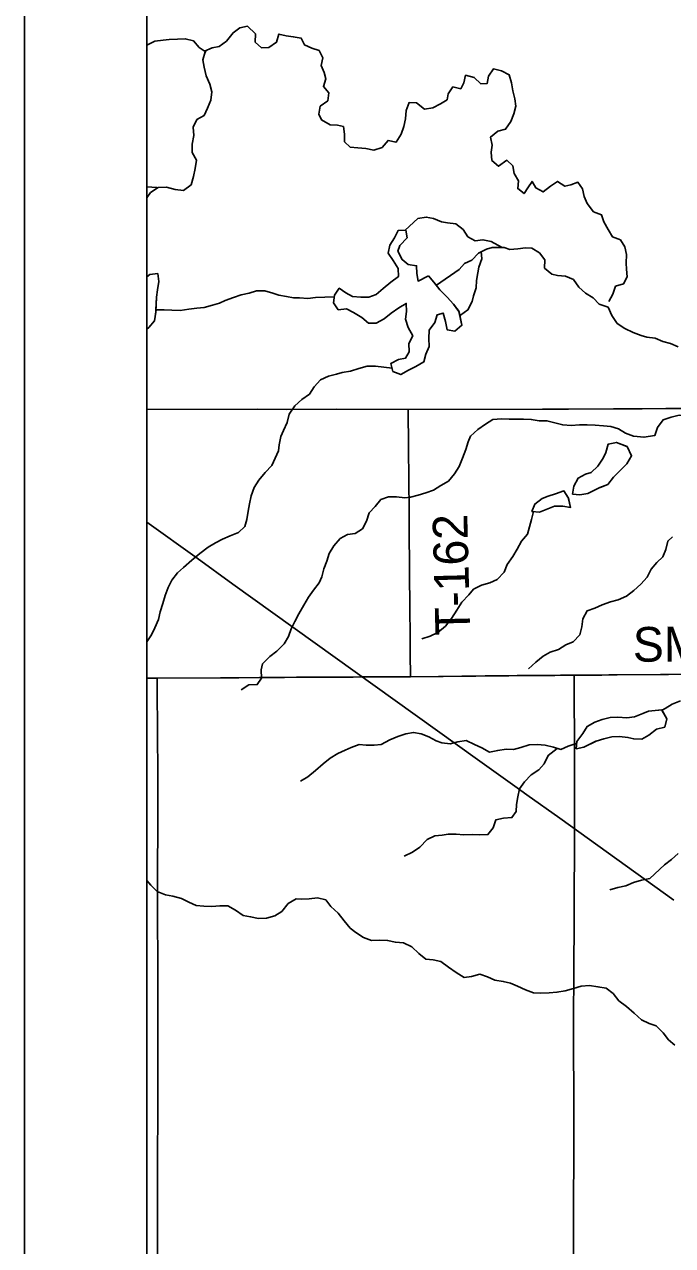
# Model space of a CAD drawing. Extents: x 0 to 34, y 0 to 22.
# Drawn here: x 2 to 2.53, y 15.133 to 16.133 of the extents above; entities that cross this region are included whole.
import ezdxf

# ---------------------------------------------------------------- set-up
doc = ezdxf.new("R2010")
doc.units = 0
for name, color, linetype in [('GM_X_County_Road', 7, 'Continuous'), ('GM_X_County_Road_Text', 7, 'Continuous'), ('GM_X_Minor_Lake', 7, 'Continuous'), ('GM_X_Minor_River', 7, 'Continuous'), ('GM_X_Rail_Line', 7, 'Continuous'), ('GM_X_Rail_Line_Text', 7, 'Continuous'), ('GM_X_Township_Road', 7, 'Continuous'), ('GM_X_Township_Road_Text', 7, 'Continuous'), ('SH_Cut_Line', 7, 'Continuous'), ('SH_Data', 7, 'Continuous')]:
    doc.layers.add(name, color=color, linetype=linetype)

msp = doc.modelspace()

# ---------------------------------------------------------------- linework, layer by layer
at = {"layer": 'GM_X_County_Road'}
msp.add_lwpolyline([(2.1, 15.59758), (2.10853, 15.59761), (2.17548, 15.59798), (2.19219, 15.59806), (2.21268, 15.5982), (2.22255, 15.59827), (2.2367, 15.59838), (2.24282, 15.59843), (2.2489, 15.59847), (2.26878, 15.59851), (2.27653, 15.59857), (2.279, 15.5987), (2.28192, 15.59862), (2.31566, 15.59873), (2.33865, 15.59892), (2.37672, 15.59944), (2.39576, 15.59958), (2.40294, 15.59963), (2.41481, 15.59972), (2.43373, 15.59987), (2.43837, 15.5999), (2.44766, 15.59997), (2.44973, 15.59999), (2.4723, 15.60017), (2.47798, 15.60021), (2.52668, 15.60066), (2.55877, 15.60097)], dxfattribs=at)
at = {"layer": 'GM_X_Minor_Lake'}
for points in [[(2.33037, 15.92682), (2.32188, 15.92256), (2.3209, 15.92864), (2.32069, 15.93511), (2.31384, 15.93603), (2.30888, 15.9402), (2.30543, 15.94704), (2.30712, 15.9518), (2.31298, 15.95809), (2.31181, 15.96418), (2.30554, 15.96396), (2.30253, 15.95806), (2.29876, 15.95196), (2.29746, 15.94549), (2.30166, 15.93942), (2.30569, 15.93277), (2.3059, 15.92631), (2.29965, 15.92172), (2.29341, 15.91638), (2.28773, 15.9116), (2.28166, 15.9093), (2.2752, 15.90947), (2.26836, 15.90983), (2.26283, 15.91285), (2.25749, 15.91664), (2.25372, 15.91111), (2.2528, 15.90464), (2.25663, 15.89895), (2.26346, 15.89992), (2.26917, 15.8969), (2.27603, 15.89274), (2.28138, 15.888), (2.28765, 15.88802), (2.29409, 15.89166), (2.29996, 15.89624), (2.30621, 15.90063), (2.31227, 15.90427), (2.31249, 15.8978), (2.31176, 15.89133), (2.31388, 15.88449), (2.31752, 15.87785), (2.31451, 15.87156), (2.31473, 15.86472), (2.31172, 15.85957), (2.30583, 15.85841), (2.29977, 15.85516), (2.30132, 15.8487), (2.30779, 15.84605), (2.31404, 15.84969), (2.32011, 15.85256), (2.32655, 15.85639), (2.32842, 15.86267), (2.33105, 15.86915), (2.33065, 15.87561), (2.33099, 15.88246), (2.33553, 15.88875), (2.33759, 15.89503), (2.34233, 15.89638), (2.34426, 15.88954), (2.34562, 15.8827), (2.35209, 15.88158), (2.35777, 15.88635), (2.35541, 15.89775)], [(2.32984, 15.92655), (2.32188, 15.92256), (2.3209, 15.92864), (2.32069, 15.93511), (2.31384, 15.93603), (2.30888, 15.9402), (2.30543, 15.94704), (2.30712, 15.9518), (2.31298, 15.95809), (2.31181, 15.96418), (2.30554, 15.96396), (2.30253, 15.95806), (2.29876, 15.95196), (2.29746, 15.94549), (2.30166, 15.93942), (2.30569, 15.93277), (2.3059, 15.92631), (2.29965, 15.92172), (2.29341, 15.91638), (2.28773, 15.9116), (2.28166, 15.9093), (2.2752, 15.90947), (2.26836, 15.90983), (2.26283, 15.91285), (2.25749, 15.91664), (2.25372, 15.91111), (2.2528, 15.90464), (2.25663, 15.89895), (2.26346, 15.89992), (2.26917, 15.8969), (2.27603, 15.89274), (2.28138, 15.888), (2.28765, 15.88802), (2.29409, 15.89166), (2.29996, 15.89624), (2.30621, 15.90063), (2.31227, 15.90427), (2.31249, 15.8978), (2.31176, 15.89133), (2.31388, 15.88449), (2.31752, 15.87785), (2.31451, 15.87156), (2.31473, 15.86472), (2.31172, 15.85957), (2.30583, 15.85841), (2.29977, 15.85516), (2.30132, 15.8487), (2.30779, 15.84605), (2.31404, 15.84969), (2.32011, 15.85256), (2.32655, 15.85639), (2.32842, 15.86267), (2.33105, 15.86915), (2.33065, 15.87561), (2.33099, 15.88246), (2.33553, 15.88875), (2.33759, 15.89503), (2.34233, 15.89638), (2.34426, 15.88954), (2.34562, 15.8827), (2.35209, 15.88158), (2.35777, 15.88635), (2.35549, 15.89738)], [(2.10739, 15.89705), (2.10799, 15.9093), (2.10891, 15.91538), (2.11002, 15.92223), (2.10904, 15.9287), (2.10258, 15.92792), (2.1, 15.92592)], [(2.10749, 15.89905), (2.10799, 15.9093), (2.10891, 15.91538), (2.11002, 15.92223), (2.10904, 15.9287), (2.10258, 15.92792), (2.1, 15.92592)], [(2.35541, 15.89775), (2.35085, 15.90364), (2.34569, 15.90932), (2.33978, 15.91539), (2.33481, 15.92165), (2.33037, 15.92682)], [(2.35549, 15.89765), (2.35085, 15.90364), (2.34569, 15.90932), (2.33978, 15.91539), (2.33481, 15.92165), (2.33041, 15.92677)], [(2.1, 15.88328), (2.10164, 15.88455), (2.10637, 15.89008), (2.1077, 15.89916)], [(2.1, 15.88328), (2.10164, 15.88455), (2.10637, 15.89008), (2.10739, 15.89705)], [(2.49285, 15.78721), (2.48418, 15.79053), (2.47754, 15.78918), (2.47548, 15.78233), (2.47341, 15.77756), (2.46907, 15.77108), (2.46358, 15.76593), (2.45884, 15.76458), (2.45277, 15.76133), (2.44938, 15.75485), (2.44827, 15.74819), (2.45435, 15.74764), (2.46081, 15.7488), (2.47068, 15.75352)], [(2.49277, 15.78724), (2.48418, 15.79053), (2.47754, 15.78918), (2.47548, 15.78233), (2.47341, 15.77756), (2.46907, 15.77108), (2.46358, 15.76593), (2.45884, 15.76458), (2.45277, 15.76133), (2.44938, 15.75485), (2.44827, 15.74819), (2.45435, 15.74764), (2.46081, 15.7488), (2.47062, 15.75349)], [(2.47068, 15.75352), (2.47712, 15.75609), (2.48184, 15.762), (2.49281, 15.77306), (2.49658, 15.77954), (2.49285, 15.78721)], [(2.47086, 15.75359), (2.47712, 15.75609), (2.48184, 15.762), (2.49281, 15.77306), (2.49658, 15.77954), (2.4929, 15.78711)], [(2.445, 15.74477), (2.44123, 15.75083), (2.4344, 15.74853), (2.42833, 15.74641), (2.42339, 15.7445), (2.41733, 15.7401), (2.41508, 15.73401), (2.42137, 15.73346)], [(2.44525, 15.74438), (2.44123, 15.75083), (2.4344, 15.74853), (2.42833, 15.74641), (2.42339, 15.7445), (2.41733, 15.7401), (2.41508, 15.73401), (2.42135, 15.73346)], [(2.4212, 15.73339), (2.43349, 15.73844), (2.44033, 15.73828), (2.44661, 15.73735), (2.4451, 15.74432)], [(2.42137, 15.73346), (2.43349, 15.73844), (2.44033, 15.73828), (2.44661, 15.73735), (2.445, 15.74477)], [(2.52163, 15.57159), (2.51045, 15.57057), (2.50571, 15.56865), (2.49888, 15.56597), (2.4928, 15.56519), (2.48539, 15.56554), (2.47893, 15.56533), (2.47248, 15.56379), (2.46659, 15.56168), (2.46034, 15.55804), (2.45676, 15.55233), (2.45185, 15.54584), (2.4513, 15.53976), (2.45757, 15.54111), (2.46735, 15.54595)], [(2.52122, 15.57155), (2.51045, 15.57057), (2.50571, 15.56865), (2.49888, 15.56597), (2.4928, 15.56519), (2.48539, 15.56554), (2.47893, 15.56533), (2.47248, 15.56379), (2.46659, 15.56168), (2.46034, 15.55804), (2.45676, 15.55233), (2.45185, 15.54584), (2.4513, 15.53976), (2.45757, 15.54111), (2.46762, 15.54609)], [(2.46762, 15.54609), (2.47388, 15.54801), (2.48033, 15.54955), (2.48679, 15.54995), (2.49363, 15.54902), (2.49839, 15.5479), (2.50485, 15.54773), (2.51054, 15.55098), (2.51697, 15.55595), (2.52362, 15.55749), (2.52549, 15.56416), (2.52122, 15.57155)], [(2.46762, 15.54609), (2.47388, 15.54801), (2.48033, 15.54955), (2.48679, 15.54995), (2.49363, 15.54902), (2.49839, 15.5479), (2.50485, 15.54773), (2.51054, 15.55098), (2.51697, 15.55595), (2.52362, 15.55749), (2.52549, 15.56416), (2.52136, 15.57132)]]:
    msp.add_lwpolyline(points, dxfattribs=at)
at = {"layer": 'GM_X_Minor_River'}
msp.add_line((2.10825, 15.99902), (2.1, 15.99973), dxfattribs=at)
for points in [[(2.18875, 16.11801), (2.1891, 16.12486), (2.18242, 16.13111), (2.17615, 16.12976), (2.17066, 16.12575), (2.16518, 16.11888), (2.15931, 16.11468), (2.15343, 16.11352), (2.14736, 16.11084)], [(2.1485, 16.10989), (2.14279, 16.11386), (2.13839, 16.11917), (2.13154, 16.12086), (2.12508, 16.12046), (2.11824, 16.12025), (2.1135, 16.11985), (2.10666, 16.11888), (2.1, 16.1157)], [(2.47796, 15.90596), (2.48116, 15.91186), (2.48341, 15.91834), (2.49005, 15.92026), (2.49288, 15.92598), (2.49247, 15.93244), (2.49207, 15.93719), (2.49242, 15.94423), (2.49106, 15.9505), (2.48742, 15.9562), (2.48095, 15.95884), (2.47731, 15.96472), (2.47386, 15.97099), (2.47194, 15.97688), (2.46547, 15.97914), (2.46012, 15.98597), (2.45781, 15.99185), (2.45645, 15.99794), (2.45263, 16.00344), (2.44693, 16.00133), (2.442, 16.00017), (2.43609, 16.00415), (2.43022, 16.00013), (2.42435, 15.99555), (2.41825, 15.99876), (2.41519, 16.00408), (2.4116, 15.99893), (2.40858, 15.99416), (2.40344, 15.99833), (2.40417, 16.00461), (2.40053, 16.01049), (2.39936, 16.01677), (2.3944, 16.02151), (2.38777, 16.01654), (2.38224, 16.02127), (2.38164, 16.02812), (2.38256, 16.03383), (2.3812, 16.04048), (2.38726, 16.04525), (2.39352, 16.0468), (2.39768, 16.05309), (2.40031, 16.05937), (2.40199, 16.06565), (2.40101, 16.07174), (2.39946, 16.07839), (2.39848, 16.08485), (2.39636, 16.0915), (2.39008, 16.09452), (2.38361, 16.09621), (2.37946, 16.0903), (2.37853, 16.0844), (2.37321, 16.08401), (2.36768, 16.08931), (2.36083, 16.091), (2.35934, 16.08472), (2.35689, 16.07996), (2.35043, 16.08146), (2.34646, 16.07574), (2.34572, 16.07098), (2.34023, 16.06754), (2.33397, 16.06429), (2.32714, 16.06331), (2.32065, 16.06843), (2.31476, 16.06879), (2.31213, 16.06231), (2.31159, 16.05546), (2.31029, 16.04899), (2.30804, 16.04271), (2.30389, 16.03623), (2.29742, 16.03773), (2.29251, 16.03201), (2.28587, 16.0297), (2.27921, 16.03101), (2.27255, 16.03175), (2.26647, 16.0323), (2.2617, 16.03666), (2.26167, 16.04275), (2.26089, 16.04902), (2.25613, 16.05015), (2.25005, 16.05032), (2.243, 16.05448), (2.24089, 16.05922), (2.242, 16.06569), (2.24806, 16.07009), (2.24898, 16.07656), (2.24459, 16.08187), (2.24646, 16.08815), (2.24511, 16.09328), (2.24261, 16.09898), (2.24391, 16.10526), (2.24103, 16.11115), (2.23494, 16.11322), (2.22904, 16.11586), (2.22636, 16.12137), (2.21989, 16.12249), (2.21419, 16.12323), (2.2081, 16.12473), (2.20604, 16.11807), (2.19998, 16.11367), (2.1939, 16.11346), (2.18875, 16.11801)], [(2.14793, 16.11008), (2.14587, 16.1036), (2.14704, 16.09752), (2.14859, 16.09068), (2.15166, 16.08384), (2.15321, 16.07738), (2.15248, 16.07072), (2.14966, 16.06406), (2.14703, 16.05815), (2.14096, 16.05471), (2.13795, 16.04842), (2.13855, 16.04158), (2.13706, 16.03473), (2.13709, 16.02788), (2.14073, 16.02162), (2.13962, 16.01477), (2.13832, 16.00829), (2.13645, 16.00144), (2.13002, 15.99666), (2.12317, 15.99759), (2.11632, 15.99947), (2.10948, 15.99926), (2.10304, 15.99505), (2.1, 15.99057)], [(2.39006, 15.9503), (2.38178, 15.9549), (2.37493, 15.9564), (2.36867, 15.95561), (2.36276, 15.95883), (2.35874, 15.96471), (2.35283, 15.96945), (2.34599, 15.97037), (2.34105, 15.97093), (2.33457, 15.97376), (2.32868, 15.97488), (2.32184, 15.97372), (2.31149, 15.9641)], [(2.53475, 15.86887), (2.52828, 15.87151), (2.52219, 15.8732), (2.51572, 15.87584), (2.50906, 15.87658), (2.50431, 15.87809), (2.49783, 15.88054), (2.49098, 15.88375), (2.48488, 15.88791), (2.48029, 15.89436), (2.47741, 15.9012), (2.47018, 15.90365), (2.46521, 15.90877), (2.45893, 15.91255), (2.45339, 15.91767), (2.449, 15.92374), (2.44252, 15.92657), (2.43606, 15.92712), (2.4313, 15.92825), (2.42539, 15.93317), (2.42555, 15.94002), (2.42115, 15.94571), (2.41487, 15.94949), (2.40993, 15.94966), (2.40347, 15.94888), (2.39701, 15.94829), (2.39225, 15.94999), (2.38731, 15.95016), (2.38256, 15.95015), (2.37782, 15.94861), (2.37137, 15.94535), (2.36589, 15.93963), (2.35982, 15.93695), (2.35547, 15.93199), (2.33713, 15.91926)], [(2.37346, 15.94688), (2.37405, 15.9408), (2.37161, 15.93394), (2.37069, 15.92919), (2.36976, 15.9231), (2.36941, 15.91701), (2.36735, 15.91054), (2.36623, 15.90578), (2.36265, 15.89892), (2.35659, 15.89471)], [(2.25343, 15.90956), (2.23815, 15.90916), (2.23169, 15.90837), (2.22485, 15.90873), (2.2201, 15.90891), (2.21439, 15.90984), (2.20793, 15.91096), (2.20317, 15.91265), (2.19651, 15.91472), (2.18986, 15.91451), (2.18379, 15.91259), (2.17714, 15.91124), (2.17088, 15.90912), (2.16424, 15.90663), (2.1595, 15.90452), (2.15381, 15.90279), (2.14698, 15.90087), (2.1409, 15.90028), (2.13444, 15.89949), (2.12742, 15.89852), (2.12058, 15.89888), (2.11431, 15.89905), (2.10766, 15.89902)], [(2.30067, 15.85122), (2.28705, 15.85283), (2.28021, 15.85281), (2.27337, 15.85108), (2.26673, 15.84877), (2.2599, 15.8478), (2.25515, 15.84645), (2.2487, 15.84472), (2.24225, 15.84184), (2.23696, 15.83612), (2.23319, 15.83002), (2.22694, 15.82563), (2.22107, 15.82047), (2.21654, 15.81361), (2.21486, 15.80695), (2.21185, 15.80028), (2.20978, 15.79533), (2.20829, 15.78867), (2.20774, 15.78353), (2.20511, 15.77763), (2.20229, 15.77153), (2.19699, 15.76581), (2.1917, 15.7597), (2.18793, 15.75361), (2.18549, 15.74694), (2.184, 15.74028), (2.18289, 15.73419), (2.18178, 15.72753), (2.18028, 15.72182), (2.17517, 15.71686), (2.16835, 15.71417), (2.1619, 15.7113), (2.15621, 15.70824), (2.15034, 15.70479), (2.14352, 15.69963), (2.1369, 15.6941), (2.13008, 15.68818), (2.12516, 15.68379), (2.12044, 15.67787), (2.11743, 15.67178), (2.11498, 15.6653), (2.11331, 15.65864), (2.11087, 15.65179), (2.10956, 15.64551), (2.10674, 15.63884), (2.10392, 15.63294), (2.1, 15.62725)], [(2.5599, 15.81208), (2.55344, 15.81187), (2.54869, 15.81186), (2.54223, 15.81241), (2.53538, 15.81276), (2.52893, 15.81122), (2.52229, 15.80892), (2.51776, 15.80262), (2.51551, 15.79615), (2.5066, 15.79481)], [(2.5068, 15.79476), (2.49803, 15.79552), (2.49156, 15.79816), (2.48584, 15.80157), (2.47956, 15.80345), (2.47348, 15.804), (2.46683, 15.80455), (2.46036, 15.80491), (2.4539, 15.80489), (2.44706, 15.80448), (2.44022, 15.80484), (2.42729, 15.80822), (2.42102, 15.8082), (2.41455, 15.80932), (2.40809, 15.80968), (2.3965, 15.80964), (2.39023, 15.80981), (2.3832, 15.80941), (2.37695, 15.80558), (2.3707, 15.801), (2.36483, 15.79565), (2.36295, 15.79089), (2.36108, 15.7848), (2.35826, 15.77775), (2.35544, 15.7709), (2.35186, 15.7648), (2.34675, 15.75889), (2.3405, 15.75525), (2.33463, 15.75143), (2.32837, 15.74913), (2.32211, 15.7474), (2.31584, 15.74585), (2.31109, 15.74527), (2.30425, 15.746), (2.29779, 15.74598), (2.29153, 15.74368), (2.28681, 15.73796), (2.28189, 15.733), (2.27964, 15.72614), (2.27644, 15.71986), (2.27037, 15.71603), (2.26411, 15.71506), (2.25823, 15.712), (2.25294, 15.70589), (2.24917, 15.6996), (2.2473, 15.69332), (2.24485, 15.68704), (2.24317, 15.68057), (2.24092, 15.67561), (2.23638, 15.6697), (2.23242, 15.66379), (2.22846, 15.65731), (2.2245, 15.65026), (2.22111, 15.64398), (2.21809, 15.63807), (2.21584, 15.63179), (2.21245, 15.62569), (2.2064, 15.61977), (2.20072, 15.61538), (2.19466, 15.60927), (2.19374, 15.60452), (2.19396, 15.59767), (2.19037, 15.59233), (2.18353, 15.59212), (2.17728, 15.5881)], [(2.50254, 15.79496), (2.5024, 15.79497)], [(2.41634, 15.73406), (2.41473, 15.72754), (2.41137, 15.71536), (2.40664, 15.70964), (2.40287, 15.70316), (2.39948, 15.69706), (2.39476, 15.69058), (2.39231, 15.6843), (2.38664, 15.67838), (2.38076, 15.67551), (2.37393, 15.67358), (2.3673, 15.67052), (2.36333, 15.66575), (2.35784, 15.65984), (2.35369, 15.65317), (2.34916, 15.64649), (2.34425, 15.6402), (2.3382, 15.63486), (2.33175, 15.63198), (2.32492, 15.62968)], [(2.53002, 15.71324), (2.52616, 15.70984), (2.52467, 15.70299), (2.52223, 15.69689), (2.51712, 15.69212), (2.51258, 15.68678), (2.50919, 15.68031), (2.50409, 15.67458), (2.49841, 15.66924), (2.49254, 15.66466), (2.48571, 15.66159), (2.47926, 15.66005), (2.47262, 15.65755), (2.46655, 15.65487), (2.46029, 15.65276), (2.45671, 15.64609), (2.45598, 15.63962), (2.45411, 15.63315), (2.44882, 15.62723), (2.44275, 15.62493), (2.43668, 15.62092), (2.43004, 15.6188), (2.42417, 15.61555), (2.4183, 15.61078), (2.41224, 15.60524)], [(2.53644, 15.57902), (2.5298, 15.57634), (2.52393, 15.57271), (2.52109, 15.57119)], [(2.45128, 15.54413), (2.44483, 15.54183), (2.43857, 15.53933), (2.43267, 15.54122), (2.42583, 15.54271), (2.41937, 15.54326), (2.41291, 15.54305), (2.40608, 15.54075), (2.4, 15.53921), (2.39392, 15.53938), (2.38708, 15.5384), (2.38025, 15.53705), (2.37397, 15.54045), (2.36806, 15.54328), (2.36121, 15.5465), (2.35437, 15.54552), (2.34811, 15.54379), (2.34145, 15.54453), (2.3367, 15.54641), (2.33079, 15.54944), (2.32451, 15.55208), (2.31823, 15.5532), (2.31197, 15.55204), (2.30533, 15.54973), (2.29888, 15.54724), (2.29187, 15.54341), (2.28598, 15.54263), (2.27952, 15.5428), (2.27363, 15.54316), (2.26718, 15.54086), (2.26244, 15.53875), (2.25637, 15.53588), (2.25012, 15.53205), (2.24425, 15.52747), (2.238, 15.52193), (2.23175, 15.51678), (2.22569, 15.51333)], [(2.43576, 15.54002), (2.42834, 15.53435), (2.42495, 15.5275), (2.42079, 15.52254), (2.41454, 15.51852), (2.40886, 15.51261), (2.4049, 15.50689), (2.4036, 15.50042), (2.40249, 15.49414), (2.40213, 15.48843), (2.39873, 15.48348), (2.3919, 15.48288), (2.38544, 15.48153), (2.38338, 15.47506), (2.37904, 15.46953), (2.37258, 15.46932), (2.3663, 15.46968), (2.35946, 15.46946), (2.353, 15.46982), (2.34654, 15.4698), (2.34161, 15.46921), (2.33553, 15.46862), (2.32927, 15.46556), (2.32341, 15.45926), (2.31735, 15.45525), (2.31052, 15.45199)], [(2.47884, 15.42427), (2.48529, 15.42639), (2.49174, 15.42775), (2.49819, 15.43024), (2.50464, 15.43217), (2.51146, 15.43371), (2.52357, 15.44479), (2.52924, 15.44918), (2.53454, 15.45396)], [(2.53182, 15.29734), (2.52687, 15.30151), (2.52247, 15.3072), (2.51655, 15.31308), (2.51084, 15.31496), (2.50456, 15.31798), (2.49864, 15.32348), (2.49235, 15.32897), (2.48606, 15.33352), (2.48147, 15.3394), (2.47575, 15.34394), (2.46909, 15.34506), (2.46225, 15.34599), (2.45541, 15.3454), (2.44915, 15.34347), (2.44232, 15.34174), (2.43548, 15.34058), (2.42903, 15.33998), (2.42219, 15.33977), (2.41629, 15.34013), (2.40982, 15.34239), (2.40335, 15.3456), (2.39764, 15.34806), (2.39155, 15.34937), (2.38471, 15.35049), (2.37861, 15.35313), (2.37233, 15.35539), (2.36569, 15.35347), (2.35961, 15.35269), (2.35314, 15.35666), (2.34685, 15.36101), (2.34055, 15.36556), (2.33428, 15.36706), (2.32819, 15.36761), (2.32247, 15.37234), (2.31675, 15.37765), (2.30989, 15.38105), (2.30343, 15.38141), (2.29696, 15.38291), (2.29069, 15.38327), (2.28385, 15.38287), (2.27719, 15.38532), (2.27109, 15.38948), (2.26633, 15.39308), (2.26136, 15.39896), (2.25658, 15.40522), (2.25048, 15.41071), (2.24646, 15.41621), (2.23961, 15.41771), (2.23297, 15.41693), (2.22689, 15.41672), (2.22214, 15.41689), (2.21569, 15.41307), (2.2104, 15.40658), (2.20472, 15.40314), (2.19789, 15.40122), (2.19143, 15.40101), (2.18496, 15.40232), (2.17888, 15.40325), (2.17258, 15.4076), (2.1663, 15.41138), (2.15984, 15.41136), (2.15338, 15.41058), (2.14673, 15.41094), (2.14046, 15.41149), (2.13455, 15.41432), (2.12846, 15.41715), (2.12142, 15.41922), (2.11533, 15.42034), (2.10867, 15.42298), (2.10333, 15.42829), (2.1, 15.43198)]]:
    msp.add_lwpolyline(points, dxfattribs=at)
at = {"layer": 'GM_X_Rail_Line'}
msp.add_lwpolyline([(2.1, 15.72535), (2.14136, 15.69575), (2.17054, 15.67461), (2.37067, 15.53108), (2.40304, 15.50792), (2.41078, 15.502), (2.43799, 15.48288), (2.5311, 15.41597)], dxfattribs=at)
at = {"layer": 'GM_X_Rail_Line_Text'}
for points in [[(2.1, 17.79837), (2.1, 15.5976), (2.1086, 15.59768), (2.31573, 15.59863), (2.44951, 15.59999), (2.59049, 15.60122), (2.7419, 15.60256), (3.08466, 15.60564), (3.11906, 15.60565), (3.30823, 15.60755)], [(3.30823, 15.60755), (3.11906, 15.60565), (3.08466, 15.60564), (2.7419, 15.60256), (2.59049, 15.60122), (2.44951, 15.59999), (2.31573, 15.59863), (2.1086, 15.59768), (2.1, 15.5976), (2.1, 14.1), (4.29894, 14.1)]]:
    msp.add_lwpolyline(points, dxfattribs=at)
at = {"layer": 'GM_X_Township_Road'}
for points in [[(2.1, 15.81751), (2.19082, 15.81763), (2.21464, 15.81758), (2.25518, 15.81764), (2.31386, 15.81743)], [(2.31386, 15.81743), (2.42365, 15.81787), (2.44508, 15.81783), (2.48166, 15.81789), (2.50529, 15.81802), (2.5246, 15.81822), (2.54436, 15.81828)], [(2.31566, 15.59873), (2.31553, 15.61798), (2.31541, 15.62673), (2.31535, 15.63666), (2.31516, 15.65028), (2.3151, 15.65834), (2.31491, 15.6804), (2.31485, 15.69158), (2.31478, 15.71389), (2.31453, 15.73542), (2.31438, 15.75926), (2.31421, 15.78666), (2.31386, 15.81743)], [(2.10859, 14.77467), (2.10855, 14.82495), (2.10899, 14.86174), (2.10903, 14.86557), (2.10899, 14.91565), (2.10877, 14.97824), (2.1089, 15.01658), (2.10895, 15.02922), (2.10886, 15.08235), (2.1089, 15.11877), (2.10886, 15.20013), (2.10899, 15.24703), (2.10908, 15.3171), (2.10895, 15.44984), (2.10904, 15.46696), (2.10912, 15.51256), (2.10902, 15.52726), (2.10895, 15.5446), (2.10853, 15.59761)], [(2.44902, 15.08536), (2.44915, 15.1231), (2.44912, 15.14881), (2.44928, 15.22594), (2.44915, 15.326), (2.44924, 15.34914), (2.44974, 15.4689), (2.44981, 15.4759), (2.44987, 15.52951), (2.44973, 15.59999)]]:
    msp.add_lwpolyline(points, dxfattribs=at)
at = {"layer": 'SH_Cut_Line'}
msp.add_lwpolyline([(2.1, 20.39416), (2.1, 14.1), (8.9, 14.1)], dxfattribs=at)
at = {"layer": 'SH_Data'}
for p, q in [((2, 21), (2, 14)), ((2.1, 20.9), (2.1, 14.1))]:
    msp.add_line(p, q, dxfattribs=at)

# ---------------------------------------------------------------- texts
at = {"layer": 'GM_X_County_Road_Text'}
msp.add_text('SMITH', height=0.028409, rotation=0.44219, dxfattribs=at).set_placement((2.4977, 15.61097))
at = {"layer": 'GM_X_Township_Road_Text'}
msp.add_text('T-162', height=0.028409, rotation=91.40434, dxfattribs=at).set_placement((2.36458, 15.63309))

doc.saveas('drawing.dxf')
